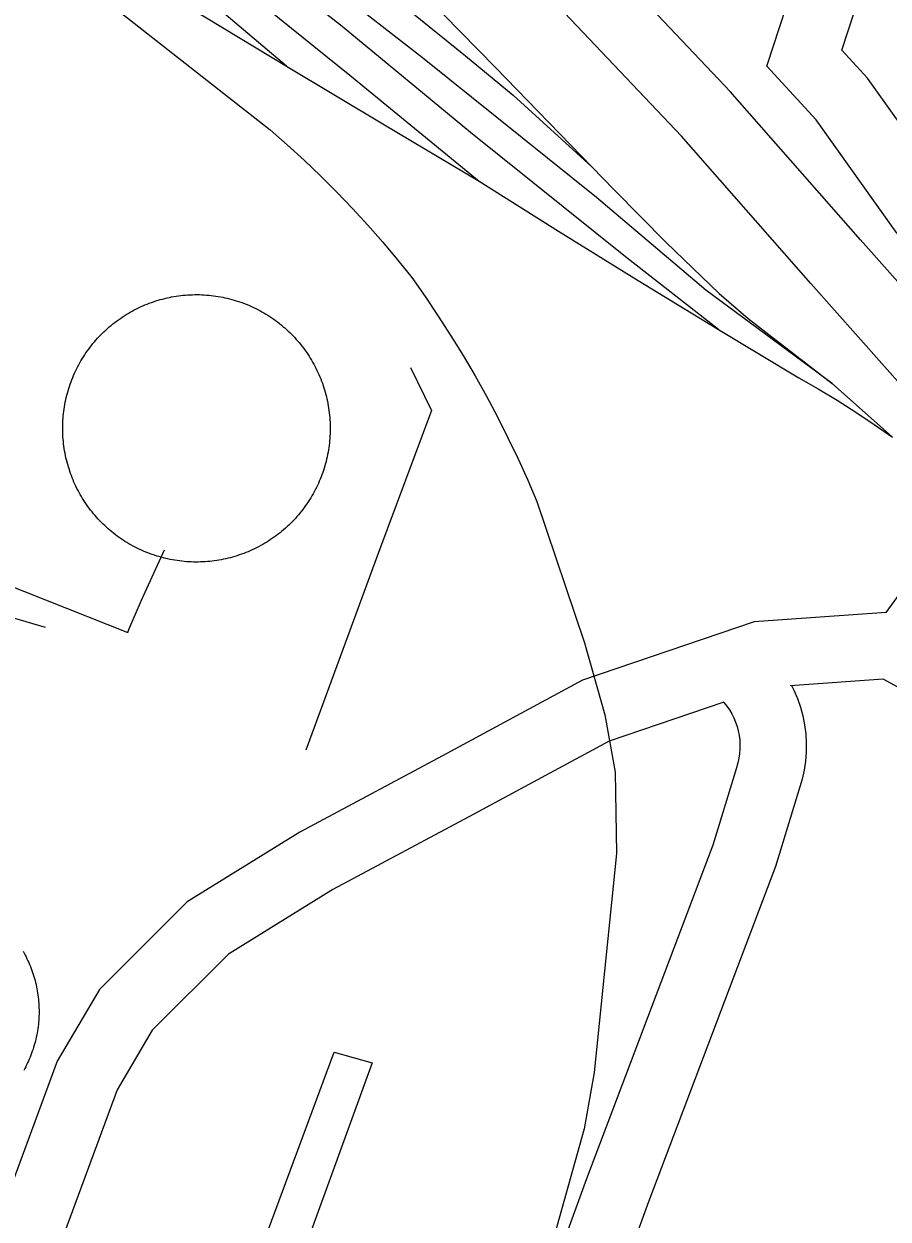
# Model space of a CAD drawing. Extents: x 3677843 to 3715951, y 511991 to 537744.
# Drawn here: x 3712294 to 3712686, y 524526 to 525067 of the extents above; entities that cross this region are included whole.
import ezdxf

# ---------------------------------------------------------------- set-up
doc = ezdxf.new("R2010")
doc.units = 0
for name, color, linetype in [('V-DOMW-TANK', 7, 'Continuous'), ('V-RAIL-TRAK', 7, 'Continuous'), ('V-ROAD-CNTR', 7, 'Continuous'), ('V-UTIL-LINE', 7, 'Continuous')]:
    doc.layers.add(name, color=color, linetype=linetype)

msp = doc.modelspace()

# ---------------------------------------------------------------- linework, layer by layer
at = {"layer": 'V-DOMW-TANK'}
for points in [[(3712318.6, 524911.9), (3712319.1, 524912.84), (3712319.6, 524913.76), (3712320.13, 524914.68), (3712320.67, 524915.59), (3712321.23, 524916.49), (3712321.8, 524917.38), (3712322.39, 524918.26), (3712322.99, 524919.12), (3712323.61, 524919.98), (3712324.25, 524920.83), (3712324.89, 524921.66), (3712325.56, 524922.49), (3712326.23, 524923.3), (3712326.92, 524924.1), (3712327.63, 524924.89), (3712328.35, 524925.66), (3712329.08, 524926.42), (3712329.82, 524927.17), (3712330.58, 524927.91), (3712331.35, 524928.63), (3712332.13, 524929.34), (3712332.93, 524930.04), (3712333.74, 524930.72), (3712334.56, 524931.39), (3712335.39, 524932.04), (3712336.23, 524932.68), (3712337.08, 524933.31), (3712337.95, 524933.92), (3712338.82, 524934.51), (3712339.71, 524935.09), (3712340.6, 524935.65), (3712341.5, 524936.2), (3712342.42, 524936.73), (3712343.34, 524937.25), (3712344.27, 524937.75), (3712345.21, 524938.23), (3712346.16, 524938.7), (3712347.12, 524939.15), (3712348.08, 524939.58), (3712349.05, 524940), (3712350.03, 524940.4), (3712351.02, 524940.78), (3712352.01, 524941.14), (3712353.01, 524941.49), (3712354.01, 524941.82), (3712355.02, 524942.13), (3712356.04, 524942.43), (3712357.06, 524942.7), (3712358.08, 524942.96), (3712359.11, 524943.2), (3712360.15, 524943.43), (3712361.18, 524943.63), (3712362.22, 524943.82), (3712363.27, 524943.99), (3712364.31, 524944.14), (3712365.36, 524944.27), (3712366.41, 524944.39), (3712367.47, 524944.48), (3712368.52, 524944.56), (3712369.58, 524944.62), (3712370.63, 524944.66), (3712371.69, 524944.68), (3712372.75, 524944.69), (3712373.8, 524944.67), (3712374.86, 524944.64), (3712375.91, 524944.58), (3712376.97, 524944.51), (3712378.02, 524944.42), (3712379.08, 524944.32), (3712380.12, 524944.19), (3712381.17, 524944.05), (3712382.22, 524943.89), (3712383.26, 524943.71), (3712384.3, 524943.51), (3712385.33, 524943.29), (3712386.36, 524943.06), (3712387.39, 524942.81), (3712388.41, 524942.54), (3712389.43, 524942.25), (3712390.44, 524941.94), (3712391.45, 524941.62), (3712392.45, 524941.28), (3712393.44, 524940.92), (3712394.43, 524940.54), (3712395.41, 524940.15), (3712396.39, 524939.74), (3712397.35, 524939.31), (3712398.31, 524938.87), (3712399.26, 524938.41), (3712400.21, 524937.93), (3712401.14, 524937.44), (3712402.07, 524936.93), (3712402.98, 524936.41), (3712403.89, 524935.86), (3712404.79, 524935.31), (3712405.68, 524934.73), (3712406.56, 524934.15), (3712407.43, 524933.54), (3712408.29, 524932.92), (3712409.13, 524932.29)], [(3712409.13, 524932.29), (3712409.97, 524931.64), (3712410.79, 524930.98), (3712411.6, 524930.31), (3712412.4, 524929.61), (3712413.19, 524928.91), (3712413.97, 524928.19), (3712414.73, 524927.46), (3712415.48, 524926.71), (3712416.21, 524925.95), (3712416.94, 524925.19), (3712417.65, 524924.4), (3712418.34, 524923.61), (3712419.03, 524922.8), (3712419.69, 524921.98), (3712420.35, 524921.15), (3712420.99, 524920.31), (3712421.61, 524919.45), (3712422.22, 524918.59), (3712422.81, 524917.72), (3712423.39, 524916.83), (3712423.96, 524915.94), (3712424.5, 524915.03), (3712425.04, 524914.12), (3712425.55, 524913.2), (3712426.05, 524912.26), (3712426.53, 524911.32), (3712427, 524910.37), (3712427.45, 524909.42), (3712427.88, 524908.45), (3712428.3, 524907.48), (3712428.7, 524906.5), (3712429.08, 524905.52), (3712429.45, 524904.53), (3712429.79, 524903.53), (3712430.12, 524902.52), (3712430.44, 524901.51), (3712430.73, 524900.5), (3712431.01, 524899.48), (3712431.27, 524898.45), (3712431.51, 524897.42), (3712431.73, 524896.39), (3712431.94, 524895.35), (3712432.12, 524894.31), (3712432.29, 524893.27), (3712432.44, 524892.22), (3712432.58, 524891.17), (3712432.69, 524890.12), (3712432.79, 524889.07), (3712432.86, 524888.02), (3712432.92, 524886.96), (3712432.96, 524885.9), (3712432.98, 524884.85), (3712432.99, 524883.79), (3712432.97, 524882.73), (3712432.94, 524881.68), (3712432.89, 524880.62), (3712432.82, 524879.57), (3712432.73, 524878.51), (3712432.62, 524877.46), (3712432.5, 524876.41), (3712432.35, 524875.36), (3712432.19, 524874.32), (3712432.01, 524873.28), (3712431.81, 524872.24), (3712431.6, 524871.21), (3712431.36, 524870.18), (3712431.11, 524869.15), (3712430.84, 524868.13), (3712430.55, 524867.11), (3712430.25, 524866.1), (3712429.92, 524865.09), (3712429.58, 524864.09), (3712429.22, 524863.09), (3712428.85, 524862.11), (3712428.46, 524861.13), (3712428.05, 524860.15), (3712427.62, 524859.18), (3712427.17, 524858.23), (3712426.71, 524857.27), (3712426.24, 524856.33), (3712425.75, 524855.4), (3712425.24, 524854.47), (3712424.71, 524853.55), (3712424.17, 524852.64), (3712423.61, 524851.75), (3712423.04, 524850.86), (3712422.45, 524849.98), (3712421.85, 524849.11), (3712421.23, 524848.25), (3712420.6, 524847.41), (3712419.95, 524846.57), (3712419.28, 524845.75), (3712418.61, 524844.94), (3712417.92, 524844.14), (3712417.21, 524843.35), (3712416.5, 524842.57), (3712415.76, 524841.81), (3712415.02, 524841.06), (3712414.26, 524840.32), (3712413.49, 524839.6)], [(3712321.45, 524851.4), (3712320.88, 524852.3), (3712320.34, 524853.2), (3712319.81, 524854.11), (3712319.29, 524855.04), (3712318.79, 524855.97), (3712318.31, 524856.91), (3712317.84, 524857.86), (3712317.39, 524858.81), (3712316.96, 524859.78), (3712316.54, 524860.75), (3712316.14, 524861.73), (3712315.76, 524862.71), (3712315.4, 524863.71), (3712315.05, 524864.71), (3712314.72, 524865.71), (3712314.4, 524866.72), (3712314.11, 524867.73), (3712313.83, 524868.75), (3712313.57, 524869.78), (3712313.33, 524870.81), (3712313.11, 524871.84), (3712312.9, 524872.88), (3712312.72, 524873.92), (3712312.55, 524874.96), (3712312.4, 524876.01), (3712312.26, 524877.06), (3712312.15, 524878.11), (3712312.06, 524879.16), (3712311.98, 524880.21), (3712311.92, 524881.27), (3712311.88, 524882.33), (3712311.86, 524883.39), (3712311.85, 524884.44), (3712311.87, 524885.5), (3712311.9, 524886.56), (3712311.95, 524887.61), (3712312.02, 524888.67), (3712312.11, 524889.72), (3712312.22, 524890.77), (3712312.34, 524891.82), (3712312.49, 524892.87), (3712312.65, 524893.91), (3712312.83, 524894.95), (3712313.03, 524895.99), (3712313.25, 524897.03), (3712313.48, 524898.06), (3712313.73, 524899.08), (3712314, 524900.11), (3712314.29, 524901.12), (3712314.6, 524902.14), (3712314.92, 524903.14), (3712315.26, 524904.14), (3712315.62, 524905.14), (3712315.99, 524906.13), (3712316.39, 524907.11), (3712316.79, 524908.08), (3712317.22, 524909.05), (3712317.67, 524910.01), (3712318.12, 524910.96), (3712318.6, 524911.9)], [(3712413.49, 524839.6), (3712412.71, 524838.89), (3712411.91, 524838.19), (3712411.1, 524837.51), (3712410.28, 524836.84), (3712409.45, 524836.19), (3712408.61, 524835.55), (3712407.76, 524834.93), (3712406.89, 524834.32), (3712406.02, 524833.72), (3712405.14, 524833.14), (3712404.24, 524832.58), (3712403.34, 524832.03), (3712402.42, 524831.5), (3712401.5, 524830.98), (3712400.57, 524830.48), (3712399.63, 524830), (3712398.68, 524829.54), (3712397.72, 524829.09), (3712396.76, 524828.66), (3712395.79, 524828.24), (3712394.81, 524827.84), (3712393.82, 524827.46), (3712392.83, 524827.09), (3712391.83, 524826.75), (3712390.83, 524826.41), (3712389.82, 524826.1), (3712388.8, 524825.81), (3712387.78, 524825.53), (3712386.76, 524825.27), (3712385.73, 524825.03), (3712384.69, 524824.8), (3712383.66, 524824.6), (3712382.62, 524824.41), (3712381.58, 524824.24), (3712380.53, 524824.09), (3712379.48, 524823.96), (3712378.43, 524823.85), (3712377.38, 524823.75), (3712376.32, 524823.67), (3712375.27, 524823.61), (3712374.21, 524823.58), (3712373.15, 524823.56), (3712372.09, 524823.55), (3712371.04, 524823.56), (3712369.98, 524823.6), (3712368.93, 524823.65), (3712367.87, 524823.72), (3712366.82, 524823.81), (3712365.77, 524823.92), (3712364.71, 524824.04), (3712363.67, 524824.18), (3712362.62, 524824.35), (3712361.58, 524824.53), (3712360.54, 524824.72), (3712359.51, 524824.94), (3712358.48, 524825.18), (3712357.45, 524825.43), (3712356.43, 524825.7), (3712355.41, 524825.99), (3712354.4, 524826.29), (3712353.39, 524826.61), (3712352.4, 524826.95), (3712351.4, 524827.31), (3712350.41, 524827.69), (3712349.43, 524828.08), (3712348.46, 524828.49), (3712347.49, 524828.92), (3712346.53, 524829.36), (3712345.58, 524829.82), (3712344.63, 524830.3), (3712343.7, 524830.79), (3712342.77, 524831.3), (3712341.86, 524831.83), (3712340.95, 524832.37), (3712340.05, 524832.93), (3712339.16, 524833.5), (3712338.28, 524834.09), (3712337.41, 524834.69), (3712336.56, 524835.31), (3712335.71, 524835.94), (3712334.88, 524836.59), (3712334.05, 524837.25), (3712333.24, 524837.93), (3712332.44, 524838.62), (3712331.65, 524839.32), (3712330.88, 524840.04), (3712330.11, 524840.78), (3712329.37, 524841.52), (3712328.63, 524842.28), (3712327.9, 524843.05), (3712327.19, 524843.83), (3712326.5, 524844.63), (3712325.81, 524845.43), (3712325.15, 524846.25), (3712324.49, 524847.08), (3712323.85, 524847.93), (3712323.23, 524848.78), (3712322.62, 524849.64), (3712322.03, 524850.52), (3712321.45, 524851.4)], [(3712293.88, 524647.22), (3712294.34, 524646.39), (3712294.8, 524645.55), (3712295.24, 524644.7), (3712295.66, 524643.84), (3712296.07, 524642.97), (3712296.46, 524642.1), (3712296.84, 524641.22), (3712297.21, 524640.34), (3712297.55, 524639.45), (3712297.89, 524638.55), (3712298.2, 524637.65), (3712298.5, 524636.74), (3712298.79, 524635.83), (3712299.06, 524634.91), (3712299.31, 524633.99), (3712299.55, 524633.06), (3712299.77, 524632.13), (3712299.97, 524631.2), (3712300.16, 524630.26), (3712300.33, 524629.32), (3712300.49, 524628.37), (3712300.62, 524627.42), (3712300.75, 524626.48), (3712300.85, 524625.53), (3712300.94, 524624.57), (3712301.01, 524623.62), (3712301.07, 524622.67), (3712301.11, 524621.71), (3712301.13, 524620.75), (3712301.13, 524619.8), (3712301.12, 524618.84), (3712301.09, 524617.88), (3712301.05, 524616.93), (3712300.99, 524615.97), (3712300.91, 524615.02), (3712300.82, 524614.07), (3712300.71, 524613.12), (3712300.58, 524612.17), (3712300.43, 524611.22), (3712300.27, 524610.28), (3712300.1, 524609.34), (3712299.9, 524608.4), (3712299.69, 524607.47), (3712299.46, 524606.54), (3712299.22, 524605.62), (3712298.96, 524604.7), (3712298.69, 524603.78), (3712298.4, 524602.87), (3712298.09, 524601.96), (3712297.77, 524601.06), (3712297.43, 524600.17), (3712297.08, 524599.28), (3712296.71, 524598.39), (3712296.33, 524597.52), (3712295.93, 524596.65), (3712295.51, 524595.79), (3712295.08, 524594.93), (3712294.64, 524594.08), (3712294.18, 524593.25)]]:
    msp.add_lwpolyline(points, dxfattribs=at)
at = {"layer": 'V-RAIL-TRAK'}
for points in [[(3712608.78, 524928.89), (3712566.67, 524961.81), (3712496.5, 525018.18), (3712438.35, 525066.07), (3712367.67, 525121.93), (3712286.46, 525188.78), (3712183.71, 525268.58), (3712094.48, 525340.91), (3712014.28, 525407.26), (3711931.07, 525474.1), (3711853.38, 525534.45), (3711774.67, 525600.3), (3711675.93, 525677.62), (3711576.18, 525756.93), (3711512.02, 525807.3), (3711479.94, 525830.74), (3711443.86, 525854.67), (3711403.28, 525878.59), (3711319.11, 525930.42), (3711255.47, 525971.79), (3711209.87, 526003.2), (3711188.31, 526019.66), (3711153.99, 526050.83)], [(3712413.23, 525048.17), (3712359.59, 525093.57), (3712298.94, 525141.96), (3712207.2, 525215.28), (3712107.45, 525297.09), (3711989.15, 525392.87), (3711887.9, 525472.68), (3711784.63, 525557.48), (3711685.88, 525636.79), (3711590.64, 525714.11), (3711502.42, 525782.44), (3711432.75, 525839.31), (3711372.09, 525888.2), (3711335.5, 525916.12), (3711319.11, 525930.42)], [(3711403.28, 525878.59), (3711469.44, 525827.21), (3711536.62, 525771.34), (3711614.8, 525712.49), (3711702.02, 525644.16), (3711787.74, 525573.82), (3711893.01, 525488.02), (3712000.27, 525404.22), (3712078.98, 525337.87), (3712175.72, 525261.06), (3712273.46, 525183.74), (3712372.73, 525099.93), (3712441.9, 525044.06), (3712500.42, 524996.01)], [(3712229.08, 525163.45), (3712246.19, 525151.61), (3712263.45, 525139.96), (3712280.84, 525128.53), (3712298.37, 525117.3), (3712316.02, 525106.27), (3712333.81, 525095.45), (3712351.72, 525084.85), (3712369.75, 525074.45), (3712413.23, 525048.17), (3712456.78, 525022.03), (3712500.42, 524996.01), (3712536.38, 524973.39), (3712572.5, 524951.01), (3712608.78, 524928.89), (3712645.21, 524907.02), (3712653.92, 524902.02), (3712662.52, 524896.83), (3712671.02, 524891.46), (3712679.4, 524885.91), (3712687.66, 524880.19)], [(3712445.69, 525092.2), (3712494.31, 525052.79), (3712515.89, 525035.1), (3712551.43, 525002.61)], [(3712323.3, 525084.33), (3712405.74, 525019.3), (3712413.51, 525012.52), (3712421.14, 525005.57), (3712428.61, 524998.45), (3712435.92, 524991.17), (3712443.07, 524983.73), (3712450.05, 524976.13), (3712456.86, 524968.39), (3712463.5, 524960.49), (3712469.96, 524952.45), (3712476.04, 524943.78), (3712481.95, 524934.98), (3712487.68, 524926.07), (3712493.21, 524917.04), (3712498.57, 524907.9), (3712503.73, 524898.65), (3712508.7, 524889.29), (3712513.48, 524879.83), (3712518.06, 524870.28), (3712522.44, 524860.64), (3712526.62, 524850.91)], [(3712660.29, 524904.37), (3712603.15, 524946.76), (3712553.52, 524988.67), (3712474.82, 525052.02), (3712428.71, 525087.93)], [(3712484.29, 525071.55), (3712507.86, 525047.59), (3712551.43, 525002.61), (3712561.52, 524992.19), (3712585.09, 524968.23), (3712609.16, 524945.27), (3712622.2, 524933.8), (3712660.29, 524904.37), (3712687.66, 524880.19)], [(3712526.62, 524850.91), (3712548.12, 524786.94), (3712557.32, 524754.34), (3712562, 524728.4), (3712562.66, 524691.49), (3712552.52, 524592.26), (3712547.96, 524566.87), (3712531.38, 524507.42), (3712484.36, 524390.8), (3712433.37, 524249.95), (3712415.6, 524201.46)]]:
    msp.add_lwpolyline(points, dxfattribs=at)
at = {"layer": 'V-ROAD-CNTR'}
for points in [[(3712684.74, 524800.72), (3712710.14, 524835.6), (3712715.87, 524861.05), (3712710.38, 524879.14), (3712693.55, 524901.42), (3712650.67, 524949.68), (3712592.02, 525016.51), (3712514.06, 525098.85), (3712421.25, 525180.41), (3712333.81, 525261.34), (3712217.57, 525360.55), (3712096.93, 525459.55), (3711994.61, 525541.03), (3711944.37, 525584.1), (3711925.38, 525600.74), (3711912.35, 525618.94), (3711921.98, 525653.18), (3711967.88, 525763.34), (3712051.12, 525951.35)], [(3712713.01, 524788.58), (3712738.04, 524822.95), (3712746.88, 524862.19), (3712737.53, 524892.97), (3712716.77, 524920.45), (3712673.16, 524969.54), (3712614.19, 525036.72), (3712534.9, 525120.48), (3712441.35, 525202.69), (3712353.74, 525283.77), (3712300.26, 525329.42)], [(3712778.72, 524124.3), (3712818.33, 524226.21), (3712921.87, 524511.06), (3712931.51, 524569.67), (3712928.58, 524609.24), (3712923.62, 524646.07), (3712912.7, 524687.23), (3712893.09, 524721.45), (3712870.19, 524764.5), (3712837.02, 524799.53), (3712775.96, 524874.05), (3712689.36, 524972.96), (3712653.03, 525023.79), (3712630.72, 525048.11), (3712657.3, 525129.33), (3712681.18, 525184.8)], [(3712795.97, 524085.85), (3712846.42, 524215.65), (3712951.02, 524503.44), (3712961.7, 524568.33), (3712958.43, 524612.36), (3712953.1, 524651.94), (3712940.69, 524698.73), (3712919.36, 524735.95), (3712894.77, 524782.18), (3712859.54, 524819.37), (3712798.86, 524893.44), (3712712.91, 524991.61), (3712676.37, 525042.72), (3712664.69, 525055.46), (3712685.39, 525118.71), (3712706.46, 525167.67)], [(3712684.74, 524800.72), (3712624.96, 524796.45), (3712547.3, 524770.03), (3712483.83, 524735.82), (3712419.17, 524701.23), (3712368.18, 524669.63), (3712328.51, 524629.95), (3712309.33, 524597.41), (3712267.95, 524485.54), (3712214.34, 524347.72), (3712172.65, 524231.58)], [(3712714.6, 524198.99), (3712797.47, 524434.9), (3712825.48, 524519.72), (3712823.42, 524581.58), (3712801.51, 524645.25), (3712760.57, 524704.89), (3712728.38, 524746), (3712683.45, 524770.55), (3712641.36, 524767.54)], [(3712641.94, 524767.58), (3712642.97, 524765.57), (3712644.58, 524761.76), (3712645.92, 524757.86), (3712647, 524753.89), (3712647.8, 524749.84), (3712648.33, 524745.74), (3712648.57, 524741.62), (3712648.53, 524737.49), (3712648.21, 524733.38), (3712647.61, 524729.3), (3712646.73, 524725.27), (3712645.69, 524721.7), (3712634.59, 524685.57), (3712577.13, 524533.76), (3712523.13, 524385.21)], [(3712611.3, 524760.11), (3712559.33, 524742.43), (3712498.02, 524709.39), (3712434.16, 524675.23), (3712386.94, 524645.96), (3712352.42, 524611.43), (3712336.54, 524584.49), (3712296, 524474.9), (3712242.45, 524337.22), (3712194.09, 524202.52)], [(3712611.1, 524760.04), (3712611.27, 524759.86), (3712612.57, 524758.24), (3712613.75, 524756.54), (3712614.81, 524754.76), (3712615.75, 524752.91), (3712616.56, 524751), (3712617.23, 524749.05), (3712617.77, 524747.04), (3712618.18, 524745.01), (3712618.44, 524742.95), (3712618.56, 524740.89), (3712618.54, 524738.82), (3712618.38, 524736.75), (3712618.08, 524734.7), (3712617.63, 524732.67), (3712616.94, 524730.29), (3712606.2, 524695.3), (3712549, 524544.19), (3712494.95, 524395.51)]]:
    msp.add_lwpolyline(points, dxfattribs=at)
at = {"layer": 'V-UTIL-LINE'}
for points in [[(3712469.37, 524911.65), (3712478.88, 524892.27), (3712454.9, 524827.85), (3712421.98, 524738.32)], [(3712096.95, 524895.62), (3712157.1, 524875.41), (3712152.39, 524866.88), (3712266.56, 524821.25), (3712341.4, 524791.61), (3712341.87, 524793.03), (3712347.52, 524806.3), (3712357.88, 524829.04)], [(3712304.01, 524793.89), (3712227.28, 524816.42), (3712189.19, 524829.15), (3712172.87, 524834.6), (3712137.29, 524846.49), (3712138.7, 524851.7), (3712075.7, 524873.8)], [(3712296.7, 524223.8), (3712304.49, 524246.07), (3712308.38, 524252.74), (3712396.44, 524498.13), (3712434.74, 524601.54), (3712451.97, 524596.69), (3712378.49, 524394.18), (3712324.83, 524249.06), (3712322.11, 524240.25), (3712315.86, 524216.79)]]:
    msp.add_lwpolyline(points, dxfattribs=at)

doc.saveas('drawing.dxf')
